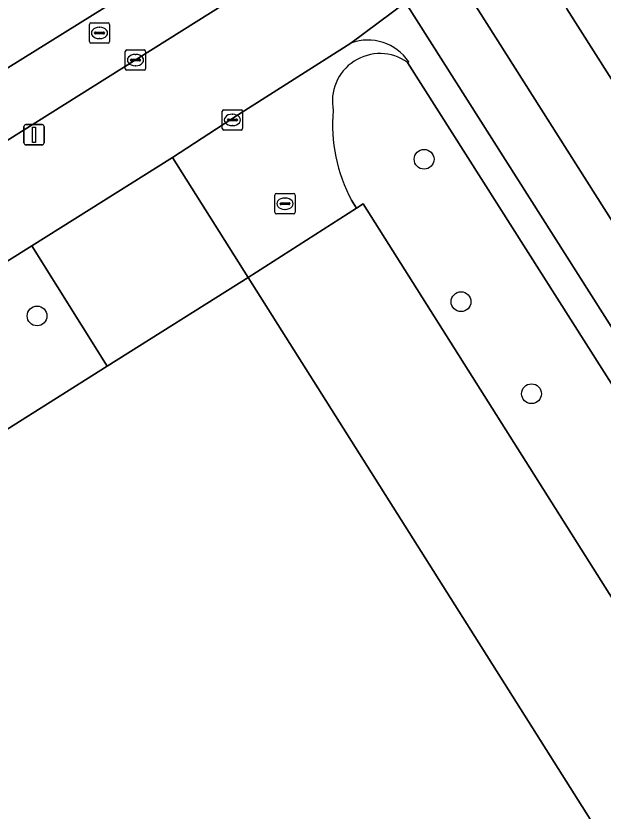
# Model space of a CAD drawing. Extents: x 158835 to 160077, y 386387 to 387778.
# Drawn here: x 159865.62 to 159894.58, y 387525.59 to 387564.82 of the extents above; entities that cross this region are included whole.
import ezdxf

# ---------------------------------------------------------------- set-up
doc = ezdxf.new("R2010")
doc.units = 0
for name, color, linetype in [('IMGEO_Berm_groen', 7, 'Continuous'), ('IMGEO_Boom', 7, 'Continuous'), ('IMGEO_Fietspad_gesloten', 7, 'Continuous'), ('IMGEO_Fietspad_open', 7, 'Continuous'), ('IMGEO_Groenvoorziening', 7, 'Continuous'), ('IMGEO_Hek', 7, 'Continuous'), ('IMGEO_Kolk', 7, 'Continuous'), ('IMGEO_Lichtmast', 7, 'Continuous'), ('IMGEO_Pand', 7, 'Continuous'), ('IMGEO_Rijbaan_lokaal_open', 7, 'Continuous'), ('IMGEO_Rijbaan_regionaal_gesloten', 7, 'Continuous'), ('IMGEO_Rioolput', 7, 'Continuous'), ('IMGEO_Voetpad_open', 7, 'Continuous')]:
    doc.layers.add(name, color=color, linetype=linetype)

msp = doc.modelspace()

# ---------------------------------------------------------------- linework, layer by layer
at = {"layer": 'IMGEO_Berm_groen'}
msp.add_lwpolyline([(159887.605, 387566.601), (159887.562, 387566.491), (159898.591, 387549.081), (159900.63, 387545.863), (159903.746, 387547.9), (159900.375, 387553.228), (159892.79, 387565.166)], dxfattribs=at)
at = {"layer": 'IMGEO_Boom'}
for centre in [(159885.751, 387557.75), (159887.573, 387550.725), (159866.664, 387550.023), (159891.047, 387546.183)]:
    msp.add_circle(centre, 0.489, dxfattribs=at)
at = {"layer": 'IMGEO_Fietspad_gesloten'}
msp.add_lwpolyline([(159833.006, 387647.118), (159879.811, 387573.352), (159882.863, 387568.558), (159883.233, 387567.977), (159884.837, 387565.486), (159898.27, 387544.32), (159900.63, 387545.863), (159898.591, 387549.081), (159887.562, 387566.491), (159886.693, 387567.863), (159880.809, 387577.075), (159874.975, 387586.268), (159863.98, 387603.593)], dxfattribs=at)
at = {"layer": 'IMGEO_Fietspad_open'}
for points in [[(159879.098, 387570.896), (159878.356, 387570.432), (159873.571, 387567.472), (159865.223, 387562.256), (159863.07, 387560.901), (159861.165, 387559.689), (159853.326, 387554.771), (159851.436, 387553.585), (159844.108, 387548.961), (159842.436, 387547.939), (159834.997, 387543.272), (159833.122, 387542.096), (159825.224, 387537.141), (159823.352, 387535.966), (159821.053, 387534.524), (159803.626, 387523.519), (159796.824, 387519.231), (159790.285, 387515.108), (159768.258, 387501.292), (159755.394, 387493.231)], [(159752.632, 387493.895), (159752.624, 387493.834), (159756.428, 387486.608), (159756.242, 387487.293), (159756.196, 387487.646), (159756.181, 387488.001), (159756.198, 387488.356), (159756.247, 387488.708), (159756.326, 387489.054), (159756.437, 387489.392), (159756.577, 387489.718), (159756.746, 387490.031), (159756.814, 387490.14), (159757.019, 387490.43), (159757.249, 387490.7), (159757.502, 387490.948), (159757.777, 387491.173), (159758.071, 387491.373), (159758.381, 387491.545), (159771.665, 387500), (159777.523, 387503.666), (159790.349, 387511.673), (159875.931, 387565.415)]]:
    msp.add_lwpolyline(points, dxfattribs=at)
at = {"layer": 'IMGEO_Groenvoorziening'}
for points in [[(159921.068, 387505.6), (159917.009, 387511.992), (159901.695, 387536.12), (159899.609, 387534.765), (159895.413, 387541.404), (159897.497, 387542.735), (159884.934, 387562.529)], [(159882.169, 387555.726), (159882.415, 387555.339), (159882.739, 387555.546), (159911.402, 387510.15), (159915.83, 387503.015), (159918.354, 387504.581), (159921.412, 387499.653), (159918.889, 387498.087), (159942.125, 387460.649), (159944.622, 387460.943), (159953.33, 387448.753), (159955.62, 387445.547), (159959.827, 387444.825), (159927.044, 387496.188), (159924.981, 387499.436), (159921.068, 387505.6)]]:
    msp.add_lwpolyline(points, dxfattribs=at)
msp.add_lwpolyline([(159870.125, 387547.542), (159866.398, 387553.487), (159856.265, 387547.134), (159848.755, 387542.426), (159852.527, 387536.443), (159860.025, 387541.172)], close=True, dxfattribs=at)
for centre, radius, start, end in [((159883.571, 387560.62), 2.345, 54.4704, 191.497), ((159889.12, 387559.437), 7.88, 174.7875, 208.096)]:
    msp.add_arc(centre, radius, start, end, dxfattribs=at)
at = {"layer": 'IMGEO_Hek'}
for points in [[(159915.83, 387503.015), (159911.402, 387510.15), (159882.739, 387555.546), (159882.415, 387555.339)], [(159877.077, 387551.926), (159882.415, 387555.339)]]:
    msp.add_lwpolyline(points, dxfattribs=at)
at = {"layer": 'IMGEO_Kolk'}
for p, q in [((159871.016, 387562.218), (159871.016, 387563.07)), ((159871.091, 387563.144), (159871.943, 387563.144)), ((159871.504, 387562.924), (159871.529, 387562.924)), ((159872.017, 387563.07), (159872.017, 387562.218)), ((159871.275, 387562.638), (159871.275, 387562.65)), ((159871.713, 387562.601), (159871.315, 387562.601)), ((159871.318, 387562.687), (159871.716, 387562.687)), ((159871.759, 387562.65), (159871.759, 387562.638)), ((159871.943, 387562.144), (159871.091, 387562.144)), ((159871.527, 387562.364), (159871.502, 387562.364)), ((159875.798, 387559.266), (159875.798, 387560.118)), ((159875.873, 387560.192), (159876.725, 387560.192)), ((159876.799, 387560.118), (159876.799, 387559.266)), ((159876.1, 387559.735), (159876.498, 387559.735)), ((159876.286, 387559.972), (159876.311, 387559.972)), ((159876.057, 387559.686), (159876.057, 387559.698)), ((159876.495, 387559.649), (159876.097, 387559.649)), ((159876.309, 387559.412), (159876.284, 387559.412)), ((159876.541, 387559.698), (159876.541, 387559.686)), ((159876.725, 387559.192), (159875.873, 387559.192))]:
    msp.add_line(p, q, dxfattribs=at)
for points in [[(159871.016, 387562.218), (159871.016, 387563.07)], [(159871.091, 387563.144), (159871.943, 387563.144)], [(159872.017, 387563.07), (159872.017, 387562.218)], [(159871.943, 387562.144), (159871.091, 387562.144)], [(159875.798, 387559.266), (159875.798, 387560.118)], [(159875.873, 387560.192), (159876.725, 387560.192)], [(159876.799, 387560.118), (159876.799, 387559.266)], [(159876.725, 387559.192), (159875.873, 387559.192)]]:
    msp.add_lwpolyline(points, dxfattribs=at)
for centre, radius, start, end in [((159871.093, 387563.068), 0.0765, 91.552, 178.448), ((159871.093, 387563.068), 0.0765, 91.552, 178.448), ((159871.941, 387563.068), 0.0765, 1.552, 88.448), ((159871.941, 387563.068), 0.0765, 1.552, 88.448), ((159871.315, 387562.647), 0.0403, 85.8775, 175.7526), ((159871.312, 387562.637), 0.0366, 178.938, 274.7102), ((159871.716, 387562.644), 0.043, 264.8664, 352.4533), ((159871.72, 387562.649), 0.0386, 1.7309, 96.639), ((159871.093, 387562.22), 0.0765, 181.552, 268.448), ((159871.093, 387562.22), 0.0765, 181.552, 268.448), ((159871.941, 387562.22), 0.0765, 271.552, 358.448), ((159871.941, 387562.22), 0.0765, 271.552, 358.448), ((159875.875, 387560.116), 0.0765, 91.552, 178.448), ((159875.875, 387560.116), 0.0765, 91.552, 178.448), ((159876.723, 387560.116), 0.0765, 1.552, 88.448), ((159876.723, 387560.116), 0.0765, 1.552, 88.448), ((159876.097, 387559.695), 0.0403, 85.8775, 175.7526), ((159876.502, 387559.697), 0.0386, 1.7309, 96.639), ((159876.094, 387559.685), 0.0366, 178.938, 274.7102), ((159876.498, 387559.692), 0.043, 264.8664, 352.4533), ((159875.875, 387559.268), 0.0765, 181.552, 268.448), ((159875.875, 387559.268), 0.0765, 181.552, 268.448), ((159876.723, 387559.268), 0.0765, 271.552, 358.448), ((159876.723, 387559.268), 0.0765, 271.552, 358.448)]:
    msp.add_arc(centre, radius, start, end, dxfattribs=at)
for centre, major_axis, ratio, start_param, end_param in [((159871.503, 387562.644), (-0.387, 0.002), 0.722429, 4.712389, 7.853982), ((159871.528, 387562.644), (-0.39, 0.002), 0.717154, 1.570796, 4.712389), ((159876.285, 387559.692), (-0.387, 0.002), 0.722429, 4.712389, 7.853982), ((159876.31, 387559.692), (-0.39, 0.002), 0.717154, 1.570796, 4.712389)]:
    msp.add_ellipse(centre, major_axis=major_axis, ratio=ratio, start_param=start_param, end_param=end_param, dxfattribs=at)
at = {"layer": 'IMGEO_Lichtmast'}
for p, q in [((159866.017, 387558.561), (159866.017, 387559.361)), ((159866.017, 387559.361), (159866.017, 387558.561)), ((159866.117, 387559.461), (159866.907, 387559.461)), ((159866.907, 387559.461), (159866.117, 387559.461)), ((159867.007, 387559.361), (159867.007, 387558.561)), ((159867.007, 387558.561), (159867.007, 387559.361)), ((159866.907, 387558.461), (159866.117, 387558.461)), ((159866.117, 387558.461), (159866.907, 387558.461))]:
    msp.add_line(p, q, dxfattribs=at)
msp.add_lwpolyline([(159866.437, 387559.336), (159866.587, 387559.336), (159866.587, 387558.586), (159866.437, 387558.586), (159866.437, 387559.336)], dxfattribs=at)
for centre, start, end in [((159866.117, 387559.361), 90, 180), ((159866.117, 387559.361), 90, 180), ((159866.907, 387559.361), 0, 90), ((159866.907, 387559.361), 360, 90), ((159866.117, 387558.561), 180, 270), ((159866.117, 387558.561), 180, 270), ((159866.907, 387558.561), 270, 0), ((159866.907, 387558.561), 270, 0)]:
    msp.add_arc(centre, 0.1, start, end, dxfattribs=at)
at = {"layer": 'IMGEO_Pand'}
msp.add_lwpolyline([(159916.787, 387493.438), (159912.287, 387490.583), (159908.21, 387497.036), (159907.08, 387498.824), (159909.522, 387500.378), (159902.521, 387511.592), (159902.26, 387511.414), (159902.421, 387511.164), (159892.009, 387504.534), (159889.943, 387507.793), (159902.73, 387515.823), (159900.315, 387519.676), (159898.241, 387518.368), (159877.077, 387551.926), (159870.125, 387547.542), (159860.025, 387541.172), (159852.527, 387536.443), (159835.425, 387525.658), (159814.278, 387512.321)], dxfattribs=at)
at = {"layer": 'IMGEO_Rijbaan_lokaal_open'}
msp.add_lwpolyline([(159865.223, 387562.256), (159873.571, 387567.472), (159870.56, 387572.079), (159866.101, 387569.184), (159862.316, 387566.876), (159864.897, 387562.769)], close=True, dxfattribs=at)
for points in [[(159882.145, 387563.485), (159876.729, 387560.04), (159876.603, 387559.96), (159873.346, 387557.842), (159877.077, 387551.926), (159882.415, 387555.339), (159882.169, 387555.726)], [(159884.934, 387562.529), (159884.99, 387562.562)]]:
    msp.add_lwpolyline(points, dxfattribs=at)
for centre, radius, start, end in [((159882.975, 387561.197), 2.434, 34.12, 109.9308), ((159883.571, 387560.62), 2.345, 54.4704, 191.497), ((159889.12, 387559.437), 7.88, 174.7875, 208.096)]:
    msp.add_arc(centre, radius, start, end, dxfattribs=at)
at = {"layer": 'IMGEO_Rijbaan_regionaal_gesloten'}
msp.add_lwpolyline([(159869.172, 387602.419), (159879.58, 387586.018), (159880.013, 387585.325), (159889.256, 387570.736), (159889.426, 387570.461), (159892.79, 387565.166), (159900.375, 387553.228), (159903.746, 387547.9), (159904.221, 387547.149), (159904.851, 387546.133), (159905.354, 387545.342), (159911.354, 387535.918), (159924.487, 387515.271), (159934.388, 387499.699), (159946.364, 387480.754), (159957.887, 387462.681), (159964.491, 387452.236), (159976.931, 387432.556), (159978.826, 387429.629), (159986.57, 387417.471), (159995.059, 387404.102), (159998.38, 387398.851)], dxfattribs=at)
at = {"layer": 'IMGEO_Rioolput'}
for p, q in [((159869.317, 387564.481), (159870.169, 387564.481)), ((159869.242, 387563.555), (159869.242, 387564.407)), ((159869.73, 387564.261), (159869.755, 387564.261)), ((159870.243, 387564.407), (159870.243, 387563.555)), ((159869.501, 387563.975), (159869.501, 387563.987)), ((159869.939, 387563.938), (159869.541, 387563.938)), ((159869.544, 387564.024), (159869.942, 387564.024)), ((159869.753, 387563.701), (159869.728, 387563.701)), ((159869.985, 387563.987), (159869.985, 387563.975)), ((159870.169, 387563.481), (159869.317, 387563.481)), ((159878.389, 387555.134), (159878.389, 387555.986)), ((159878.464, 387556.06), (159879.316, 387556.06)), ((159878.877, 387555.84), (159878.902, 387555.84)), ((159879.39, 387555.986), (159879.39, 387555.134)), ((159878.648, 387555.554), (159878.648, 387555.566)), ((159879.086, 387555.517), (159878.688, 387555.517)), ((159878.691, 387555.603), (159879.089, 387555.603)), ((159879.132, 387555.566), (159879.132, 387555.554)), ((159879.316, 387555.06), (159878.464, 387555.06)), ((159878.9, 387555.28), (159878.875, 387555.28))]:
    msp.add_line(p, q, dxfattribs=at)
for points in [[(159869.317, 387564.481), (159870.169, 387564.481)], [(159869.242, 387563.555), (159869.242, 387564.407)], [(159870.243, 387564.407), (159870.243, 387563.555)], [(159870.169, 387563.481), (159869.317, 387563.481)], [(159878.389, 387555.134), (159878.389, 387555.986)], [(159878.464, 387556.06), (159879.316, 387556.06)], [(159879.39, 387555.986), (159879.39, 387555.134)], [(159879.316, 387555.06), (159878.464, 387555.06)]]:
    msp.add_lwpolyline(points, dxfattribs=at)
for centre, radius, start, end in [((159869.319, 387564.405), 0.0765, 91.552, 178.448), ((159869.319, 387564.405), 0.0765, 91.552, 178.448), ((159870.167, 387564.405), 0.0765, 1.552, 88.448), ((159870.167, 387564.405), 0.0765, 1.552, 88.448), ((159869.541, 387563.984), 0.0403, 85.8775, 175.7526), ((159869.538, 387563.974), 0.0366, 178.938, 274.7102), ((159869.942, 387563.981), 0.043, 264.8664, 352.4533), ((159869.946, 387563.986), 0.0386, 1.7309, 96.639), ((159869.319, 387563.557), 0.0765, 181.552, 268.448), ((159869.319, 387563.557), 0.0765, 181.552, 268.448), ((159870.167, 387563.557), 0.0765, 271.552, 358.448), ((159870.167, 387563.557), 0.0765, 271.552, 358.448), ((159878.466, 387555.984), 0.0765, 91.552, 178.448), ((159878.466, 387555.984), 0.0765, 91.552, 178.448), ((159879.314, 387555.984), 0.0765, 1.552, 88.448), ((159879.314, 387555.984), 0.0765, 1.552, 88.448), ((159878.688, 387555.563), 0.0403, 85.8775, 175.7526), ((159878.685, 387555.553), 0.0366, 178.938, 274.7102), ((159879.089, 387555.56), 0.043, 264.8664, 352.4533), ((159879.093, 387555.565), 0.0386, 1.7309, 96.639), ((159878.466, 387555.136), 0.0765, 181.552, 268.448), ((159878.466, 387555.136), 0.0765, 181.552, 268.448), ((159879.314, 387555.136), 0.0765, 271.552, 358.448), ((159879.314, 387555.136), 0.0765, 271.552, 358.448)]:
    msp.add_arc(centre, radius, start, end, dxfattribs=at)
for centre, major_axis, ratio, start_param, end_param in [((159869.729, 387563.981), (-0.387, 0.002), 0.722429, 4.712389, 7.853982), ((159869.754, 387563.981), (-0.39, 0.002), 0.717154, 1.570796, 4.712389), ((159878.876, 387555.56), (-0.387, 0.002), 0.722429, 4.712389, 7.853982), ((159878.901, 387555.56), (-0.39, 0.002), 0.717154, 1.570796, 4.712389)]:
    msp.add_ellipse(centre, major_axis=major_axis, ratio=ratio, start_param=start_param, end_param=end_param, dxfattribs=at)
at = {"layer": 'IMGEO_Voetpad_open'}
for points in [[(159880.986, 387568.702), (159879.902, 387568.012), (159875.931, 387565.415), (159790.349, 387511.673)], [(159827.092, 387528.834), (159831.565, 387531.63), (159831.643, 387531.698), (159848.755, 387542.426), (159856.265, 387547.134), (159866.398, 387553.487), (159873.346, 387557.842), (159876.603, 387559.96), (159876.729, 387560.04), (159882.145, 387563.485), (159884.837, 387565.486), (159883.233, 387567.977), (159882.863, 387568.558)], [(159918.848, 387511.897), (159898.27, 387544.32), (159884.837, 387565.486), (159882.145, 387563.485)], [(159884.99, 387562.562), (159884.934, 387562.529), (159897.497, 387542.735), (159901.695, 387536.12), (159917.009, 387511.992), (159921.068, 387505.6), (159924.981, 387499.436), (159927.044, 387496.188), (159959.827, 387444.825), (159963.47, 387439.118), (159991.715, 387394.26), (159995.22, 387388.73), (160028.154, 387336.779), (160032.785, 387329.475), (160033.01, 387328.617), (160034.82, 387329.041), (159961.204, 387445.139), (159918.848, 387511.897)], [(159942.125, 387460.649), (159918.889, 387498.087), (159921.412, 387499.653), (159918.354, 387504.581), (159915.83, 387503.015), (159911.402, 387510.15), (159882.739, 387555.546), (159882.415, 387555.339), (159877.077, 387551.926), (159898.241, 387518.368), (159900.315, 387519.676), (159902.73, 387515.823), (159889.943, 387507.793), (159892.009, 387504.534), (159902.421, 387511.164), (159902.26, 387511.414), (159902.521, 387511.592), (159909.522, 387500.378), (159907.08, 387498.824), (159908.21, 387497.036), (159912.287, 387490.583), (159916.787, 387493.438), (159947.252, 387444.656)]]:
    msp.add_lwpolyline(points, dxfattribs=at)
msp.add_lwpolyline([(159877.077, 387551.926), (159873.346, 387557.842), (159866.398, 387553.487), (159870.125, 387547.542)], close=True, dxfattribs=at)
msp.add_arc((159882.975, 387561.197), 2.434, 34.12, 109.9308, dxfattribs=at)

doc.saveas('drawing.dxf')
